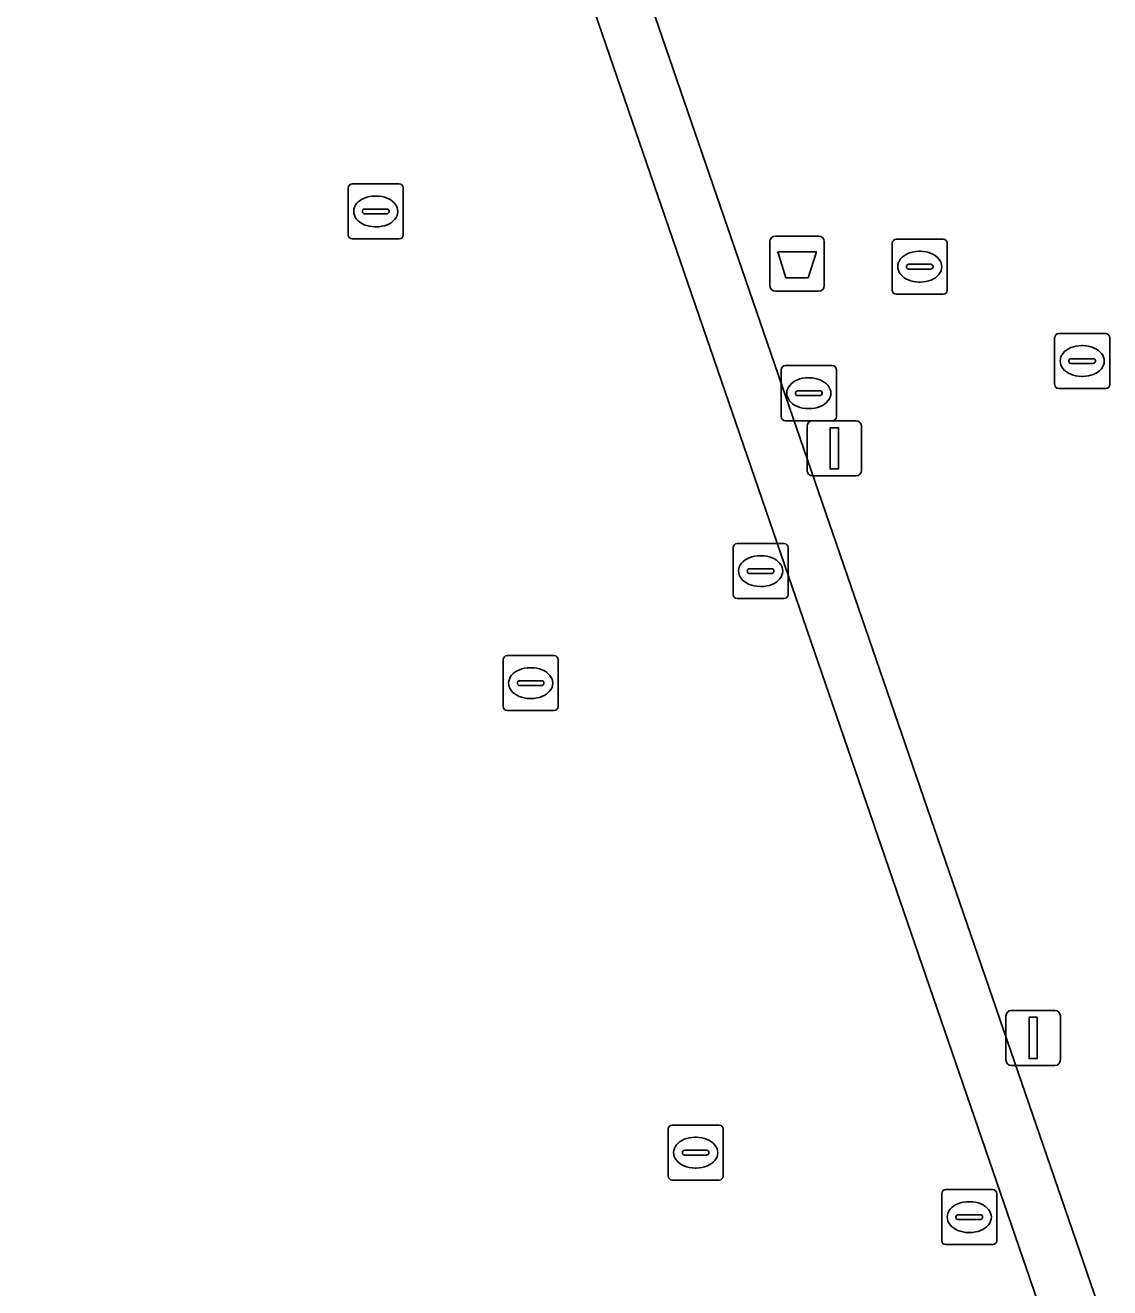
# Model space of a CAD drawing. Extents: x 161087 to 161926, y 382572 to 383873.
# Drawn here: x 161344.83 to 161364.54, y 383348.25 to 383371.19 of the extents above; entities that cross this region are included whole.
import ezdxf

# ---------------------------------------------------------------- set-up
doc = ezdxf.new("R2010")
doc.units = 0
for name, color, linetype in [('IMGEO_Afvalbak', 7, 'Continuous'), ('IMGEO_Kolk', 7, 'Continuous'), ('IMGEO_Lichtmast', 7, 'Continuous'), ('IMGEO_Muur', 7, 'Continuous'), ('IMGEO_Rioolput', 7, 'Continuous'), ('IMGEO_Voetgangersgebied_open', 7, 'Continuous')]:
    doc.layers.add(name, color=color, linetype=linetype)

msp = doc.modelspace()

# ---------------------------------------------------------------- linework, layer by layer
at = {"layer": 'IMGEO_Afvalbak'}
for p, q in [((161358.359, 383366.458), (161358.359, 383367.258)), ((161358.359, 383367.258), (161358.359, 383366.458)), ((161358.459, 383367.358), (161359.249, 383367.358)), ((161359.249, 383367.358), (161358.459, 383367.358)), ((161359.349, 383367.258), (161359.349, 383366.458)), ((161359.349, 383366.458), (161359.349, 383367.258)), ((161359.249, 383366.358), (161358.459, 383366.358)), ((161358.459, 383366.358), (161359.249, 383366.358))]:
    msp.add_line(p, q, dxfattribs=at)
msp.add_lwpolyline([(161358.502, 383367.072), (161359.206, 383367.072), (161359.057, 383366.602), (161358.651, 383366.602), (161358.502, 383367.072)], dxfattribs=at)
for centre, start, end in [((161358.459, 383367.258), 90, 180), ((161358.459, 383367.258), 90, 180), ((161359.249, 383367.258), 0, 90), ((161359.249, 383367.258), 360, 90), ((161358.459, 383366.458), 180, 270), ((161358.459, 383366.458), 180, 270), ((161359.249, 383366.458), 270, 0), ((161359.249, 383366.458), 270, 0)]:
    msp.add_arc(centre, 0.1, start, end, dxfattribs=at)
at = {"layer": 'IMGEO_Kolk'}
for p, q in [((161350.695, 383367.38), (161350.695, 383368.232)), ((161350.77, 383368.306), (161351.622, 383368.306)), ((161351.696, 383368.232), (161351.696, 383367.38)), ((161351.183, 383368.086), (161351.208, 383368.086)), ((161350.954, 383367.8), (161350.954, 383367.812)), ((161351.392, 383367.763), (161350.994, 383367.763)), ((161350.997, 383367.849), (161351.395, 383367.849)), ((161351.438, 383367.812), (161351.438, 383367.8)), ((161351.206, 383367.526), (161351.181, 383367.526)), ((161351.622, 383367.306), (161350.77, 383367.306)), ((161363.611, 383365.588), (161364.463, 383365.588)), ((161363.536, 383364.662), (161363.536, 383365.514)), ((161364.024, 383365.368), (161364.049, 383365.368)), ((161364.537, 383365.514), (161364.537, 383364.662)), ((161363.838, 383365.131), (161364.236, 383365.131)), ((161363.795, 383365.082), (161363.795, 383365.094)), ((161364.233, 383365.045), (161363.835, 383365.045)), ((161364.279, 383365.094), (161364.279, 383365.082)), ((161364.047, 383364.808), (161364.022, 383364.808)), ((161364.463, 383364.588), (161363.611, 383364.588)), ((161353.511, 383358.811), (161353.511, 383359.663)), ((161353.586, 383359.737), (161354.438, 383359.737)), ((161354.512, 383359.663), (161354.512, 383358.811)), ((161353.999, 383359.517), (161354.024, 383359.517)), ((161353.77, 383359.231), (161353.77, 383359.243)), ((161354.208, 383359.194), (161353.81, 383359.194)), ((161353.813, 383359.28), (161354.211, 383359.28)), ((161354.254, 383359.243), (161354.254, 383359.231)), ((161354.022, 383358.957), (161353.997, 383358.957)), ((161354.438, 383358.737), (161353.586, 383358.737)), ((161356.51, 383350.281), (161356.51, 383351.133)), ((161356.585, 383351.207), (161357.437, 383351.207)), ((161357.511, 383351.133), (161357.511, 383350.281)), ((161356.998, 383350.987), (161357.023, 383350.987)), ((161356.769, 383350.701), (161356.769, 383350.713)), ((161357.207, 383350.664), (161356.809, 383350.664)), ((161356.812, 383350.75), (161357.21, 383350.75)), ((161357.253, 383350.713), (161357.253, 383350.701)), ((161357.437, 383350.207), (161356.585, 383350.207)), ((161357.021, 383350.427), (161356.996, 383350.427))]:
    msp.add_line(p, q, dxfattribs=at)
for points in [[(161350.695, 383367.38), (161350.695, 383368.232)], [(161350.77, 383368.306), (161351.622, 383368.306)], [(161351.696, 383368.232), (161351.696, 383367.38)], [(161351.622, 383367.306), (161350.77, 383367.306)], [(161363.611, 383365.588), (161364.463, 383365.588)], [(161363.536, 383364.662), (161363.536, 383365.514)], [(161364.537, 383365.514), (161364.537, 383364.662)], [(161364.463, 383364.588), (161363.611, 383364.588)], [(161353.511, 383358.811), (161353.511, 383359.663)], [(161353.586, 383359.737), (161354.438, 383359.737)], [(161354.512, 383359.663), (161354.512, 383358.811)], [(161354.438, 383358.737), (161353.586, 383358.737)], [(161356.51, 383350.281), (161356.51, 383351.133)], [(161356.585, 383351.207), (161357.437, 383351.207)], [(161357.511, 383351.133), (161357.511, 383350.281)], [(161357.437, 383350.207), (161356.585, 383350.207)]]:
    msp.add_lwpolyline(points, dxfattribs=at)
for centre, radius, start, end in [((161350.772, 383368.23), 0.0765, 91.552, 178.448), ((161350.772, 383368.23), 0.0765, 91.552, 178.448), ((161351.62, 383368.23), 0.0765, 1.552, 88.448), ((161351.62, 383368.23), 0.0765, 1.552, 88.448), ((161350.994, 383367.809), 0.0403, 85.8775, 175.7526), ((161350.991, 383367.799), 0.0366, 178.938, 274.7102), ((161351.395, 383367.806), 0.043, 264.8664, 352.4533), ((161351.399, 383367.811), 0.0386, 1.7309, 96.639), ((161350.772, 383367.382), 0.0765, 181.552, 268.448), ((161350.772, 383367.382), 0.0765, 181.552, 268.448), ((161351.62, 383367.382), 0.0765, 271.552, 358.448), ((161351.62, 383367.382), 0.0765, 271.552, 358.448), ((161363.613, 383365.512), 0.0765, 91.552, 178.448), ((161363.613, 383365.512), 0.0765, 91.552, 178.448), ((161364.461, 383365.512), 0.0765, 1.552, 88.448), ((161364.461, 383365.512), 0.0765, 1.552, 88.448), ((161363.835, 383365.091), 0.0403, 85.8775, 175.7526), ((161364.24, 383365.093), 0.0386, 1.7309, 96.639), ((161363.832, 383365.081), 0.0366, 178.938, 274.7102), ((161364.236, 383365.088), 0.043, 264.8664, 352.4533), ((161363.613, 383364.664), 0.0765, 181.552, 268.448), ((161363.613, 383364.664), 0.0765, 181.552, 268.448), ((161364.461, 383364.664), 0.0765, 271.552, 358.448), ((161364.461, 383364.664), 0.0765, 271.552, 358.448), ((161353.588, 383359.661), 0.0765, 91.552, 178.448), ((161353.588, 383359.661), 0.0765, 91.552, 178.448), ((161354.436, 383359.661), 0.0765, 1.552, 88.448), ((161354.436, 383359.661), 0.0765, 1.552, 88.448), ((161353.81, 383359.24), 0.0403, 85.8775, 175.7526), ((161353.807, 383359.23), 0.0366, 178.938, 274.7102), ((161354.211, 383359.237), 0.043, 264.8664, 352.4533), ((161354.215, 383359.242), 0.0386, 1.7309, 96.639), ((161353.588, 383358.813), 0.0765, 181.552, 268.448), ((161353.588, 383358.813), 0.0765, 181.552, 268.448), ((161354.436, 383358.813), 0.0765, 271.552, 358.448), ((161354.436, 383358.813), 0.0765, 271.552, 358.448), ((161356.587, 383351.131), 0.0765, 91.552, 178.448), ((161356.587, 383351.131), 0.0765, 91.552, 178.448), ((161357.435, 383351.131), 0.0765, 1.552, 88.448), ((161357.435, 383351.131), 0.0765, 1.552, 88.448), ((161356.809, 383350.71), 0.0403, 85.8775, 175.7526), ((161356.806, 383350.7), 0.0366, 178.938, 274.7102), ((161357.21, 383350.707), 0.043, 264.8664, 352.4533), ((161357.214, 383350.712), 0.0386, 1.7309, 96.639), ((161356.587, 383350.283), 0.0765, 181.552, 268.448), ((161356.587, 383350.283), 0.0765, 181.552, 268.448), ((161357.435, 383350.283), 0.0765, 271.552, 358.448), ((161357.435, 383350.283), 0.0765, 271.552, 358.448)]:
    msp.add_arc(centre, radius, start, end, dxfattribs=at)
for centre, major_axis, ratio, start_param, end_param in [((161351.182, 383367.806), (-0.387, 0.002), 0.722429, 4.712389, 7.853982), ((161351.207, 383367.806), (-0.39, 0.002), 0.717154, 1.570796, 4.712389), ((161364.023, 383365.088), (-0.387, 0.002), 0.722429, 4.712389, 7.853982), ((161364.048, 383365.088), (-0.39, 0.002), 0.717154, 1.570796, 4.712389), ((161353.998, 383359.237), (-0.387, 0.002), 0.722429, 4.712389, 7.853982), ((161354.023, 383359.237), (-0.39, 0.002), 0.717154, 1.570796, 4.712389), ((161356.997, 383350.707), (-0.387, 0.002), 0.722429, 4.712389, 7.853982), ((161357.022, 383350.707), (-0.39, 0.002), 0.717154, 1.570796, 4.712389)]:
    msp.add_ellipse(centre, major_axis=major_axis, ratio=ratio, start_param=start_param, end_param=end_param, dxfattribs=at)
at = {"layer": 'IMGEO_Lichtmast'}
for p, q in [((161359.135, 383364.002), (161359.925, 383364.002)), ((161359.925, 383364.002), (161359.135, 383364.002)), ((161359.035, 383363.102), (161359.035, 383363.902)), ((161359.035, 383363.902), (161359.035, 383363.102)), ((161360.025, 383363.902), (161360.025, 383363.102)), ((161360.025, 383363.102), (161360.025, 383363.902)), ((161359.925, 383363.002), (161359.135, 383363.002)), ((161359.135, 383363.002), (161359.925, 383363.002)), ((161362.65, 383352.391), (161362.65, 383353.191)), ((161362.65, 383353.191), (161362.65, 383352.391)), ((161362.75, 383353.291), (161363.54, 383353.291)), ((161363.54, 383353.291), (161362.75, 383353.291)), ((161363.64, 383353.191), (161363.64, 383352.391)), ((161363.64, 383352.391), (161363.64, 383353.191)), ((161363.54, 383352.291), (161362.75, 383352.291)), ((161362.75, 383352.291), (161363.54, 383352.291))]:
    msp.add_line(p, q, dxfattribs=at)
for points in [[(161359.455, 383363.877), (161359.605, 383363.877), (161359.605, 383363.127), (161359.455, 383363.127), (161359.455, 383363.877)], [(161363.07, 383353.166), (161363.22, 383353.166), (161363.22, 383352.416), (161363.07, 383352.416), (161363.07, 383353.166)]]:
    msp.add_lwpolyline(points, dxfattribs=at)
for centre, start, end in [((161359.135, 383363.902), 90, 180), ((161359.135, 383363.902), 90, 180), ((161359.925, 383363.902), 0, 90), ((161359.925, 383363.902), 360, 90), ((161359.135, 383363.102), 180, 270), ((161359.135, 383363.102), 180, 270), ((161359.925, 383363.102), 270, 0), ((161359.925, 383363.102), 270, 0), ((161362.75, 383353.191), 90, 180), ((161362.75, 383353.191), 90, 180), ((161363.54, 383353.191), 0, 90), ((161363.54, 383353.191), 360, 90), ((161362.75, 383352.391), 180, 270), ((161362.75, 383352.391), 180, 270), ((161363.54, 383352.391), 270, 0), ((161363.54, 383352.391), 270, 0)]:
    msp.add_arc(centre, 0.1, start, end, dxfattribs=at)
at = {"layer": 'IMGEO_Muur'}
msp.add_lwpolyline([(161364.453, 383347.564), (161345.773, 383401.865), (161344.825, 383401.545), (161363.499, 383347.222)], dxfattribs=at)
at = {"layer": 'IMGEO_Rioolput'}
for p, q in [((161360.583, 383366.376), (161360.583, 383367.228)), ((161360.658, 383367.302), (161361.51, 383367.302)), ((161361.584, 383367.228), (161361.584, 383366.376)), ((161361.071, 383367.082), (161361.096, 383367.082)), ((161360.842, 383366.796), (161360.842, 383366.808)), ((161361.28, 383366.759), (161360.882, 383366.759)), ((161360.885, 383366.845), (161361.283, 383366.845)), ((161361.326, 383366.808), (161361.326, 383366.796)), ((161361.094, 383366.522), (161361.069, 383366.522)), ((161361.51, 383366.302), (161360.658, 383366.302)), ((161358.567, 383364.078), (161358.567, 383364.93)), ((161358.642, 383365.004), (161359.494, 383365.004)), ((161359.568, 383364.93), (161359.568, 383364.078)), ((161359.055, 383364.784), (161359.08, 383364.784)), ((161358.826, 383364.498), (161358.826, 383364.51)), ((161359.264, 383364.461), (161358.866, 383364.461)), ((161358.869, 383364.547), (161359.267, 383364.547)), ((161359.31, 383364.51), (161359.31, 383364.498)), ((161359.078, 383364.224), (161359.053, 383364.224)), ((161359.494, 383364.004), (161358.642, 383364.004)), ((161357.691, 383360.846), (161357.691, 383361.698)), ((161357.766, 383361.772), (161358.618, 383361.772)), ((161358.692, 383361.698), (161358.692, 383360.846)), ((161358.179, 383361.552), (161358.204, 383361.552)), ((161357.95, 383361.266), (161357.95, 383361.278)), ((161358.388, 383361.229), (161357.99, 383361.229)), ((161357.993, 383361.315), (161358.391, 383361.315)), ((161358.434, 383361.278), (161358.434, 383361.266)), ((161358.202, 383360.992), (161358.177, 383360.992)), ((161358.618, 383360.772), (161357.766, 383360.772)), ((161361.558, 383350.036), (161362.41, 383350.036)), ((161361.483, 383349.11), (161361.483, 383349.962)), ((161361.971, 383349.816), (161361.996, 383349.816)), ((161362.484, 383349.962), (161362.484, 383349.11)), ((161361.742, 383349.53), (161361.742, 383349.542)), ((161361.785, 383349.579), (161362.183, 383349.579)), ((161362.226, 383349.542), (161362.226, 383349.53)), ((161362.18, 383349.493), (161361.782, 383349.493)), ((161361.994, 383349.256), (161361.969, 383349.256)), ((161362.41, 383349.036), (161361.558, 383349.036))]:
    msp.add_line(p, q, dxfattribs=at)
for points in [[(161360.583, 383366.376), (161360.583, 383367.228)], [(161360.658, 383367.302), (161361.51, 383367.302)], [(161361.584, 383367.228), (161361.584, 383366.376)], [(161361.51, 383366.302), (161360.658, 383366.302)], [(161358.567, 383364.078), (161358.567, 383364.93)], [(161358.642, 383365.004), (161359.494, 383365.004)], [(161359.568, 383364.93), (161359.568, 383364.078)], [(161359.494, 383364.004), (161358.642, 383364.004)], [(161357.691, 383360.846), (161357.691, 383361.698)], [(161357.766, 383361.772), (161358.618, 383361.772)], [(161358.692, 383361.698), (161358.692, 383360.846)], [(161358.618, 383360.772), (161357.766, 383360.772)], [(161361.558, 383350.036), (161362.41, 383350.036)], [(161361.483, 383349.11), (161361.483, 383349.962)], [(161362.484, 383349.962), (161362.484, 383349.11)], [(161362.41, 383349.036), (161361.558, 383349.036)]]:
    msp.add_lwpolyline(points, dxfattribs=at)
for centre, radius, start, end in [((161360.66, 383367.226), 0.0765, 91.552, 178.448), ((161360.66, 383367.226), 0.0765, 91.552, 178.448), ((161361.508, 383367.226), 0.0765, 1.552, 88.448), ((161361.508, 383367.226), 0.0765, 1.552, 88.448), ((161360.882, 383366.805), 0.0403, 85.8775, 175.7526), ((161360.879, 383366.795), 0.0366, 178.938, 274.7102), ((161361.283, 383366.802), 0.043, 264.8664, 352.4533), ((161361.287, 383366.807), 0.0386, 1.7309, 96.639), ((161360.66, 383366.378), 0.0765, 181.552, 268.448), ((161360.66, 383366.378), 0.0765, 181.552, 268.448), ((161361.508, 383366.378), 0.0765, 271.552, 358.448), ((161361.508, 383366.378), 0.0765, 271.552, 358.448), ((161358.644, 383364.928), 0.0765, 91.552, 178.448), ((161358.644, 383364.928), 0.0765, 91.552, 178.448), ((161359.492, 383364.928), 0.0765, 1.552, 88.448), ((161359.492, 383364.928), 0.0765, 1.552, 88.448), ((161358.866, 383364.507), 0.0403, 85.8775, 175.7526), ((161358.863, 383364.497), 0.0366, 178.938, 274.7102), ((161359.267, 383364.504), 0.043, 264.8664, 352.4533), ((161359.271, 383364.509), 0.0386, 1.7309, 96.639), ((161358.644, 383364.08), 0.0765, 181.552, 268.448), ((161358.644, 383364.08), 0.0765, 181.552, 268.448), ((161359.492, 383364.08), 0.0765, 271.552, 358.448), ((161359.492, 383364.08), 0.0765, 271.552, 358.448), ((161357.768, 383361.696), 0.0765, 91.552, 178.448), ((161357.768, 383361.696), 0.0765, 91.552, 178.448), ((161358.616, 383361.696), 0.0765, 1.552, 88.448), ((161358.616, 383361.696), 0.0765, 1.552, 88.448), ((161357.99, 383361.275), 0.0403, 85.8775, 175.7526), ((161357.987, 383361.265), 0.0366, 178.938, 274.7102), ((161358.391, 383361.272), 0.043, 264.8664, 352.4533), ((161358.395, 383361.277), 0.0386, 1.7309, 96.639), ((161357.768, 383360.848), 0.0765, 181.552, 268.448), ((161357.768, 383360.848), 0.0765, 181.552, 268.448), ((161358.616, 383360.848), 0.0765, 271.552, 358.448), ((161358.616, 383360.848), 0.0765, 271.552, 358.448), ((161361.56, 383349.96), 0.0765, 91.552, 178.448), ((161361.56, 383349.96), 0.0765, 91.552, 178.448), ((161362.408, 383349.96), 0.0765, 1.552, 88.448), ((161362.408, 383349.96), 0.0765, 1.552, 88.448), ((161361.782, 383349.539), 0.0403, 85.8775, 175.7526), ((161361.779, 383349.529), 0.0366, 178.938, 274.7102), ((161362.183, 383349.536), 0.043, 264.8664, 352.4533), ((161362.187, 383349.541), 0.0386, 1.7309, 96.639), ((161361.56, 383349.112), 0.0765, 181.552, 268.448), ((161361.56, 383349.112), 0.0765, 181.552, 268.448), ((161362.408, 383349.112), 0.0765, 271.552, 358.448), ((161362.408, 383349.112), 0.0765, 271.552, 358.448)]:
    msp.add_arc(centre, radius, start, end, dxfattribs=at)
for centre, major_axis, ratio, start_param, end_param in [((161361.07, 383366.802), (-0.387, 0.002), 0.722429, 4.712389, 7.853982), ((161361.095, 383366.802), (-0.39, 0.002), 0.717154, 1.570796, 4.712389), ((161359.054, 383364.504), (-0.387, 0.002), 0.722429, 4.712389, 7.853982), ((161359.079, 383364.504), (-0.39, 0.002), 0.717154, 1.570796, 4.712389), ((161358.178, 383361.272), (-0.387, 0.002), 0.722429, 4.712389, 7.853982), ((161358.203, 383361.272), (-0.39, 0.002), 0.717154, 1.570796, 4.712389), ((161361.97, 383349.536), (-0.387, 0.002), 0.722429, 4.712389, 7.853982), ((161361.995, 383349.536), (-0.39, 0.002), 0.717154, 1.570796, 4.712389)]:
    msp.add_ellipse(centre, major_axis=major_axis, ratio=ratio, start_param=start_param, end_param=end_param, dxfattribs=at)
at = {"layer": 'IMGEO_Voetgangersgebied_open'}
for points in [[(161344.825, 383401.545), (161345.773, 383401.865), (161364.453, 383347.564)], [(161363.499, 383347.222), (161344.825, 383401.545)]]:
    msp.add_lwpolyline(points, dxfattribs=at)

doc.saveas('drawing.dxf')
